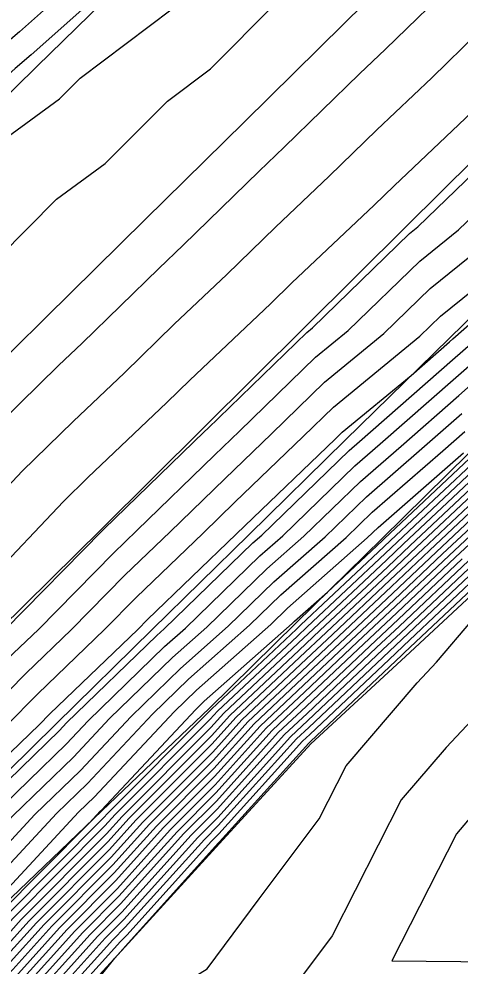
# Model space of a CAD drawing. Extents: x 2188792 to 2191981, y 386090 to 389710.
# Drawn here: x 2191189.4 to 2191218, y 388893.3 to 388954.6 of the extents above; entities that cross this region are included whole.
import ezdxf

# ---------------------------------------------------------------- set-up
doc = ezdxf.new("R2010")
doc.units = 0
for name, color, linetype in [('DTM Contours Major', 7, 'Continuous'), ('DTM Contours Minor', 7, 'Continuous'), ('PH Exist DTM Breakline', 7, 'Continuous')]:
    doc.layers.add(name, color=color, linetype=linetype)

msp = doc.modelspace()

# ---------------------------------------------------------------- linework, layer by layer
at = {"layer": 'DTM Contours Major'}
for points in [[(2191167.922, 388892.466), (2191169.713, 388894.136), (2191171.536, 388895.893), (2191176.161, 388900.58), (2191177.915, 388902.27), (2191182.614, 388907.037), (2191184.294, 388908.654), (2191189.072, 388913.506), (2191190.674, 388915.047), (2191195.537, 388919.991), (2191197.054, 388921.45), (2191202.08, 388926.333), (2191203.689, 388927.879), (2191208.613, 388932.662), (2191210.721, 388934.397), (2191215.358, 388938.889), (2191217.865, 388940.909), (2191222.146, 388945.043)], [(2191175.049, 388890.405), (2191179.735, 388894.937), (2191181.324, 388896.663), (2191186.118, 388901.307), (2191187.605, 388902.905), (2191192.487, 388907.64), (2191193.891, 388909.136), (2191198.845, 388913.945), (2191200.195, 388915.141), (2191205.009, 388919.809), (2191206.496, 388921.117), (2191211.15, 388925.627), (2191212.792, 388927.059), (2191217.676, 388931.348), (2191220.113, 388933.493)], [(2191151.406, 388861.611), (2191158.058, 388867.98), (2191158.079, 388867.999), (2191163.82, 388873.37), (2191163.925, 388873.466), (2191169.581, 388878.756), (2191169.77, 388878.928), (2191175.342, 388884.136), (2191175.615, 388884.384), (2191181.103, 388889.512), (2191181.458, 388889.907), (2191187.907, 388896.411), (2191188.078, 388896.6), (2191193.958, 388902.514), (2191194.686, 388903.296), (2191194.752, 388903.36), (2191200.841, 388909.854), (2191201.408, 388910.404), (2191207.087, 388915.433), (2191207.249, 388915.591), (2191209.387, 388917.471), (2191212.939, 388920.813), (2191213.039, 388920.908), (2191218.585, 388926.128)], [(2191154.393, 388861.334), (2191159.141, 388865.88), (2191160.822, 388867.405), (2191164.901, 388871.222), (2191166.66, 388872.817), (2191170.661, 388876.558), (2191172.499, 388878.224), (2191176.42, 388881.89), (2191178.336, 388883.626), (2191182.18, 388887.218), (2191184.17, 388889.43), (2191188.706, 388894.005), (2191190.552, 388896.055), (2191195.283, 388900.813), (2191196.977, 388902.693), (2191201.915, 388907.642), (2191203.45, 388909.344), (2191207.602, 388913.251), (2191209.294, 388914.851), (2191213.361, 388918.679), (2191215.145, 388920.366), (2191219.135, 388924.122)], [(2191157.379, 388861.057), (2191160.224, 388863.781), (2191163.564, 388866.811), (2191165.982, 388869.073), (2191169.396, 388872.168), (2191171.741, 388874.361), (2191175.227, 388877.521), (2191177.499, 388879.645), (2191181.057, 388882.869), (2191183.257, 388884.924), (2191186.881, 388888.953), (2191189.504, 388891.599), (2191193.026, 388895.51), (2191195.79, 388898.289), (2191199.203, 388902.076), (2191202.115, 388904.996), (2191205.414, 388908.652), (2191207.887, 388910.978), (2191211.331, 388914.237), (2191213.784, 388916.545), (2191217.251, 388919.825), (2191219.684, 388922.115)], [(2191161.306, 388861.681), (2191166.307, 388866.216), (2191167.063, 388866.924), (2191172.131, 388871.519), (2191172.82, 388872.164), (2191177.955, 388876.817), (2191178.577, 388877.399), (2191183.778, 388882.111), (2191184.334, 388882.63), (2191189.593, 388888.477), (2191190.303, 388889.193), (2191195.5, 388894.965), (2191196.297, 388895.766), (2191201.428, 388901.459), (2191202.316, 388902.35), (2191207.379, 388907.96), (2191208.172, 388908.706), (2191213.369, 388913.623), (2191214.206, 388914.411), (2191219.356, 388919.283)], [(2191235.488, 388910.286), (2191234.478, 388914.54), (2191229.18, 388914.494), (2191227.605, 388912.638), (2191226.252, 388911.045), (2191218.92, 388903.212), (2191217.728, 388901.824), (2191213.546, 388893.608), (2191220.223, 388893.528), (2191221.996, 388900.285), (2191230.224, 388908.289), (2191233.188, 388907.323), (2191235.488, 388910.286)]]:
    msp.add_lwpolyline(points, dxfattribs=at)
at = {"layer": 'DTM Contours Minor'}
for points in [[(2191196.755, 388958.093), (2191190.205, 388952.231), (2191189.169, 388951.359), (2191183.302, 388946.13), (2191181.6, 388944.712), (2191176.519, 388940.207), (2191174.05, 388938.176), (2191169.887, 388934.507), (2191166.526, 388931.785), (2191163.447, 388929.092), (2191158.276, 388924.999), (2191156.576, 388923.565), (2191150.209, 388918.614), (2191149.717, 388918.176), (2191149.654, 388918.117), (2191143.122, 388912.271), (2191142.299, 388911.502), (2191141.442, 388910.7), (2191135.033, 388904.915), (2191130.667, 388900.699)], [(2191193.922, 388957.727), (2191189.462, 388953.736), (2191186.36, 388951.123), (2191182.731, 388947.89), (2191178.817, 388944.628), (2191176.147, 388942.261), (2191171.3, 388938.273), (2191169.748, 388936.905), (2191163.815, 388932.099), (2191163.584, 388931.896), (2191162.587, 388931.108), (2191156.993, 388926.165), (2191156.193, 388925.418), (2191150.399, 388920.262), (2191148.837, 388918.803), (2191143.762, 388914.261), (2191141.578, 388912.218), (2191139.3, 388910.088), (2191134.391, 388905.656)], [(2191217.951, 388957.297), (2191213.136, 388952.597), (2191211.451, 388951.003), (2191206.587, 388946.256), (2191204.953, 388944.71), (2191200.043, 388939.916), (2191198.459, 388938.416), (2191193.503, 388933.578), (2191191.968, 388932.123), (2191186.967, 388927.24), (2191185.51, 388925.702), (2191180.092, 388921.1), (2191178.898, 388919.832), (2191173.152, 388915.025), (2191172.273, 388914.084), (2191166.127, 388909.036), (2191165.631, 388908.5), (2191158.985, 388903.163), (2191158.964, 388903.14), (2191158.7, 388902.934), (2191151.387, 388901.886), (2191150.374, 388898.287), (2191145.75, 388891.602)], [(2191132.058, 388897.82), (2191135.711, 388901.025), (2191139.361, 388903.96), (2191142.595, 388906.363), (2191148.085, 388910.863), (2191149.465, 388911.913), (2191155.661, 388917.071), (2191158.48, 388905.816), (2191157.662, 388916.546), (2191164.664, 388914.71), (2191167.527, 388920.363), (2191169.261, 388923.787), (2191174.354, 388926.723), (2191176.676, 388930.252), (2191181.068, 388933.181), (2191184.434, 388936.571), (2191188.107, 388939.151), (2191191.841, 388942.901), (2191195.006, 388945.215), (2191199.021, 388949.238), (2191201.809, 388951.341), (2191206.047, 388955.58)], [(2191130.288, 388898.971), (2191135.675, 388904.174), (2191137.831, 388906.12), (2191142.695, 388909.734), (2191144.253, 388911.011), (2191149.579, 388915.067), (2191153, 388917.915), (2191156.45, 388920.598), (2191161.422, 388924.792), (2191163.311, 388926.287), (2191169.237, 388931.471), (2191170.026, 388932.11), (2191176.8, 388938.079), (2191176.891, 388938.154), (2191177.878, 388939.029), (2191184.558, 388943.723), (2191185.258, 388944.425), (2191192.051, 388949.392), (2191193.388, 388950.732), (2191199.322, 388955.209)], [(2191219.13, 388953.683), (2191216.128, 388950.753), (2191212.571, 388947.387), (2191209.493, 388944.384), (2191206.016, 388941.092), (2191202.865, 388938.017), (2191199.466, 388934.797), (2191196.244, 388931.652), (2191192.92, 388928.503), (2191189.629, 388925.29), (2191186.446, 388921.928), (2191182.947, 388918.956), (2191179.874, 388915.691), (2191176.238, 388912.649), (2191173.296, 388909.501), (2191169.494, 388906.378), (2191166.712, 388903.374), (2191162.702, 388900.155), (2191160.118, 388897.335), (2191155.842, 388894), (2191153.548, 388891.788)], [(2191161.272, 388891.53), (2191166.419, 388897.146), (2191167.793, 388898.249), (2191172.861, 388903.72), (2191174.319, 388904.918), (2191179.324, 388910.274), (2191180.849, 388911.55), (2191185.802, 388916.812), (2191187.382, 388918.154), (2191192.292, 388923.339), (2191193.872, 388924.882), (2191198.985, 388929.727), (2191200.472, 388931.178), (2191205.688, 388936.118), (2191207.078, 388937.475), (2191212.4, 388942.512), (2191213.691, 388943.772), (2191219.121, 388948.909)], [(2191162.305, 388888.595), (2191168.215, 388894.571), (2191168.795, 388895.111), (2191169.386, 388895.68), (2191175.286, 388901.659), (2191175.767, 388902.123), (2191181.784, 388908.227), (2191182.149, 388908.578), (2191188.291, 388914.815), (2191188.531, 388915.047), (2191194.807, 388921.427), (2191194.914, 388921.53), (2191201.428, 388927.859), (2191201.629, 388928.052), (2191208.038, 388934.278), (2191208.404, 388934.579), (2191214.686, 388940.666), (2191215.231, 388941.105), (2191221.355, 388947.019)], [(2191170.631, 388893.16), (2191173.687, 388896.106), (2191177.037, 388899.501), (2191180.063, 388902.417), (2191183.444, 388905.846), (2191186.44, 388908.731), (2191189.854, 388912.197), (2191192.817, 388915.048), (2191196.266, 388918.554), (2191199.194, 388921.369), (2191202.732, 388924.806), (2191205.749, 388927.706), (2191209.188, 388931.047), (2191213.037, 388934.214), (2191216.029, 388937.112), (2191220.5, 388940.714)], [(2191171.549, 388892.185), (2191175.837, 388896.319), (2191177.912, 388898.422), (2191182.211, 388902.563), (2191184.274, 388904.656), (2191188.586, 388908.807), (2191190.635, 388910.888), (2191194.96, 388915.049), (2191196.995, 388917.118), (2191201.334, 388921.289), (2191203.384, 388923.28), (2191207.809, 388927.533), (2191209.762, 388929.431), (2191215.354, 388934.031), (2191216.701, 388935.335), (2191223.134, 388940.519)], [(2191172.467, 388891.21), (2191177.987, 388896.532), (2191178.787, 388897.342), (2191184.359, 388902.71), (2191185.104, 388903.466), (2191190.731, 388908.883), (2191191.417, 388909.579), (2191197.103, 388915.049), (2191197.725, 388915.682), (2191203.474, 388921.208), (2191204.036, 388921.754), (2191209.869, 388927.361), (2191210.337, 388927.815), (2191214.789, 388931.477), (2191217.285, 388933.67), (2191217.488, 388933.849), (2191224.1, 388939.658)], [(2191173.562, 388890.506), (2191179.445, 388896.196), (2191179.876, 388896.665), (2191185.738, 388902.343), (2191186.189, 388902.827), (2191192.034, 388908.496), (2191192.501, 388908.993), (2191198.332, 388914.653), (2191198.817, 388915.082), (2191204.561, 388920.653), (2191205.131, 388921.155), (2191210.775, 388926.623), (2191211.442, 388927.205), (2191217.48, 388932.509), (2191218.8, 388933.671)], [(2191176.537, 388890.304), (2191180.024, 388893.678), (2191182.772, 388896.661), (2191186.499, 388900.271), (2191189.021, 388902.983), (2191192.94, 388906.784), (2191195.281, 388909.28), (2191199.358, 388913.237), (2191201.574, 388915.199), (2191205.457, 388918.965), (2191207.861, 388921.08), (2191211.525, 388924.63), (2191214.142, 388926.912), (2191217.871, 388930.187), (2191221.425, 388933.316)], [(2191146.509, 388861.056), (2191149.675, 388864.026), (2191153.037, 388867.26), (2191156.184, 388870.212), (2191159.313, 388873.043), (2191162.268, 388875.814), (2191165.57, 388878.796), (2191168.323, 388881.377), (2191171.808, 388884.517), (2191174.346, 388886.895), (2191178.024, 388890.203), (2191180.314, 388892.418), (2191184.22, 388896.66), (2191186.879, 388899.235), (2191190.437, 388903.062), (2191193.393, 388905.928), (2191196.671, 388909.423), (2191199.87, 388912.529), (2191202.952, 388915.258), (2191205.905, 388918.122), (2191209.226, 388921.042), (2191211.9, 388923.633), (2191215.492, 388926.765), (2191218.066, 388929.026)], [(2191148.178, 388861.25), (2191150.252, 388863.194), (2191154.742, 388867.514), (2191156.817, 388869.461), (2191160.968, 388873.216), (2191162.821, 388874.954), (2191167.173, 388878.884), (2191168.791, 388880.4), (2191173.355, 388884.514), (2191174.723, 388885.795), (2191179.512, 388890.103), (2191180.604, 388891.159), (2191185.668, 388896.658), (2191187.259, 388898.2), (2191191.853, 388903.14), (2191193.846, 388905.072), (2191198.061, 388909.567), (2191200.383, 388911.821), (2191204.33, 388915.316), (2191206.353, 388917.278), (2191210.591, 388921.005), (2191212.275, 388922.637), (2191216.841, 388926.618), (2191218.261, 388927.865)], [(2191181.927, 388891.022), (2191187.116, 388896.657), (2191187.639, 388897.164), (2191193.27, 388903.218), (2191194.299, 388904.216), (2191199.451, 388909.71), (2191200.896, 388911.113), (2191205.708, 388915.375), (2191206.801, 388916.434), (2191211.956, 388920.967), (2191212.65, 388921.64), (2191218.191, 388926.471)], [(2191152.004, 388861.556), (2191158.275, 388867.56), (2191158.628, 388867.88), (2191164.036, 388872.941), (2191164.472, 388873.336), (2191169.797, 388878.316), (2191170.316, 388878.787), (2191175.557, 388883.687), (2191176.159, 388884.232), (2191181.318, 388889.053), (2191182.001, 388889.812), (2191188.067, 388895.93), (2191188.573, 388896.491), (2191194.877, 388902.831), (2191195.197, 388903.186), (2191201.754, 388909.76), (2191201.879, 388909.898), (2191207.374, 388915.068), (2191207.663, 388915.342), (2191213.023, 388920.387), (2191213.46, 388920.8), (2191218.695, 388925.727)], [(2191152.601, 388861.5), (2191158.491, 388867.14), (2191159.176, 388867.761), (2191164.252, 388872.511), (2191165.019, 388873.206), (2191170.013, 388877.877), (2191170.862, 388878.646), (2191175.773, 388883.238), (2191176.703, 388884.081), (2191181.533, 388888.594), (2191182.543, 388889.716), (2191188.226, 388895.448), (2191189.067, 388896.382), (2191194.979, 388902.327), (2191195.642, 388903.063), (2191201.794, 388909.23), (2191202.272, 388909.759), (2191207.431, 388914.614), (2191208.071, 388915.219), (2191213.108, 388919.96), (2191213.882, 388920.692), (2191218.805, 388925.326)], [(2191153.198, 388861.445), (2191158.708, 388866.72), (2191159.725, 388867.642), (2191164.468, 388872.081), (2191165.566, 388873.077), (2191170.229, 388877.437), (2191171.407, 388878.505), (2191175.989, 388882.789), (2191177.248, 388883.929), (2191181.749, 388888.135), (2191183.085, 388889.621), (2191188.386, 388894.967), (2191189.562, 388896.273), (2191195.08, 388901.822), (2191196.087, 388902.94), (2191201.834, 388908.701), (2191202.664, 388909.621), (2191207.488, 388914.159), (2191208.478, 388915.097), (2191213.192, 388919.533), (2191214.303, 388920.583), (2191218.915, 388924.924)], [(2191153.795, 388861.39), (2191158.925, 388866.3), (2191160.273, 388867.523), (2191164.685, 388871.651), (2191166.113, 388872.947), (2191170.445, 388876.998), (2191171.953, 388878.365), (2191176.205, 388882.34), (2191177.792, 388883.778), (2191181.964, 388887.677), (2191183.627, 388889.526), (2191188.546, 388894.486), (2191190.057, 388896.164), (2191195.181, 388901.317), (2191196.532, 388902.816), (2191201.875, 388908.172), (2191203.057, 388909.482), (2191207.545, 388913.705), (2191208.886, 388914.974), (2191213.277, 388919.106), (2191214.724, 388920.475), (2191219.025, 388924.523)], [(2191154.99, 388861.279), (2191159.358, 388865.461), (2191161.37, 388867.286), (2191165.117, 388870.792), (2191167.208, 388872.687), (2191170.877, 388876.119), (2191173.044, 388878.083), (2191176.636, 388881.441), (2191178.88, 388883.475), (2191182.395, 388886.759), (2191184.712, 388889.335), (2191188.865, 388893.524), (2191191.047, 388895.946), (2191195.384, 388900.308), (2191197.423, 388902.57), (2191201.955, 388907.113), (2191203.843, 388909.206), (2191207.659, 388912.796), (2191209.701, 388914.728), (2191213.446, 388918.252), (2191215.566, 388920.258), (2191219.245, 388923.72)], [(2191155.587, 388861.223), (2191159.574, 388865.041), (2191161.919, 388867.167), (2191165.333, 388870.362), (2191167.755, 388872.557), (2191171.093, 388875.679), (2191173.59, 388877.943), (2191176.852, 388880.992), (2191179.425, 388883.323), (2191182.611, 388886.3), (2191185.254, 388889.24), (2191189.025, 388893.043), (2191191.541, 388895.837), (2191195.486, 388899.803), (2191197.868, 388902.446), (2191201.995, 388906.584), (2191204.236, 388909.067), (2191207.716, 388912.342), (2191210.109, 388914.605), (2191213.53, 388917.825), (2191215.987, 388920.15), (2191219.354, 388923.319)], [(2191156.184, 388861.168), (2191159.791, 388864.621), (2191162.467, 388867.048), (2191165.55, 388869.933), (2191168.302, 388872.428), (2191171.309, 388875.24), (2191174.136, 388877.802), (2191177.067, 388880.543), (2191179.969, 388883.172), (2191182.826, 388885.841), (2191185.797, 388889.144), (2191189.185, 388892.561), (2191192.036, 388895.728), (2191195.587, 388899.299), (2191198.313, 388902.323), (2191202.035, 388906.055), (2191204.629, 388908.929), (2191207.773, 388911.887), (2191210.516, 388914.483), (2191213.615, 388917.399), (2191216.408, 388920.041), (2191219.464, 388922.918)], [(2191156.781, 388861.112), (2191160.007, 388864.201), (2191163.016, 388866.929), (2191165.766, 388869.503), (2191168.849, 388872.298), (2191171.525, 388874.8), (2191174.681, 388877.661), (2191177.283, 388880.094), (2191180.513, 388883.02), (2191183.041, 388885.383), (2191186.339, 388889.049), (2191189.345, 388892.08), (2191192.531, 388895.619), (2191195.688, 388898.794), (2191198.758, 388902.199), (2191202.075, 388905.525), (2191205.022, 388908.79), (2191207.83, 388911.433), (2191210.924, 388914.36), (2191213.699, 388916.972), (2191216.83, 388919.933), (2191219.574, 388922.516)], [(2191157.976, 388861.002), (2191160.44, 388863.361), (2191164.113, 388866.692), (2191166.198, 388868.643), (2191169.943, 388872.038), (2191171.957, 388873.921), (2191175.773, 388877.38), (2191177.714, 388879.195), (2191181.602, 388882.717), (2191183.472, 388884.465), (2191187.424, 388888.858), (2191189.664, 388891.118), (2191193.521, 388895.401), (2191195.891, 388897.785), (2191199.648, 388901.953), (2191202.156, 388904.467), (2191205.807, 388908.514), (2191207.944, 388910.524), (2191211.739, 388914.114), (2191213.868, 388916.118), (2191217.672, 388919.716), (2191219.794, 388921.714)], [(2191158.573, 388860.946), (2191160.657, 388862.941), (2191164.661, 388866.573), (2191166.415, 388868.214), (2191170.49, 388871.908), (2191172.172, 388873.482), (2191176.318, 388877.239), (2191177.93, 388878.746), (2191182.146, 388882.566), (2191183.688, 388884.006), (2191187.966, 388888.763), (2191189.824, 388890.637), (2191194.015, 388895.292), (2191195.993, 388897.28), (2191200.093, 388901.829), (2191202.196, 388903.937), (2191206.2, 388908.375), (2191208.001, 388910.07), (2191212.147, 388913.992), (2191213.953, 388915.691), (2191218.093, 388919.608)], [(2191159.17, 388860.891), (2191160.873, 388862.521), (2191165.21, 388866.454), (2191166.631, 388867.784), (2191171.037, 388871.779), (2191172.388, 388873.043), (2191176.864, 388877.099), (2191178.146, 388878.297), (2191182.69, 388882.414), (2191183.903, 388883.548), (2191188.508, 388888.667), (2191189.984, 388890.156), (2191194.51, 388895.183), (2191196.094, 388896.775), (2191200.538, 388901.706), (2191202.236, 388903.408), (2191206.593, 388908.237), (2191208.058, 388909.615), (2191212.554, 388913.869), (2191214.037, 388915.264), (2191218.514, 388919.499)], [(2191161.09, 388862.101), (2191165.758, 388866.335), (2191166.847, 388867.354), (2191171.584, 388871.649), (2191172.604, 388872.603), (2191177.41, 388876.958), (2191178.362, 388877.848), (2191183.234, 388882.262), (2191184.119, 388883.089), (2191189.05, 388888.572), (2191190.144, 388889.674), (2191195.005, 388895.074), (2191196.195, 388896.271), (2191200.983, 388901.583), (2191202.276, 388902.879), (2191206.986, 388908.098), (2191208.115, 388909.161), (2191212.962, 388913.746), (2191214.121, 388914.837), (2191218.935, 388919.391)], [(2191161.523, 388861.261), (2191166.855, 388866.098), (2191167.28, 388866.495), (2191172.678, 388871.389), (2191173.036, 388871.724), (2191178.501, 388876.677), (2191178.793, 388876.95), (2191184.323, 388881.959), (2191184.549, 388882.171), (2191190.135, 388888.381), (2191190.463, 388888.712), (2191195.995, 388894.856), (2191196.398, 388895.262), (2191201.873, 388901.336), (2191202.356, 388901.82), (2191207.772, 388907.822), (2191208.229, 388908.252), (2191213.777, 388913.5), (2191214.29, 388913.984), (2191219.778, 388919.174)], [(2191161.739, 388860.841), (2191167.404, 388865.979), (2191167.496, 388866.065), (2191173.225, 388871.259), (2191173.252, 388871.285), (2191175.64, 388873.449), (2191179.257, 388872.952), (2191181.375, 388875.218), (2191187.032, 388876.963), (2191186.055, 388881.804), (2191191.002, 388887.999), (2191195.613, 388893.773), (2191196.49, 388894.747), (2191196.5, 388894.757), (2191202.318, 388901.213), (2191202.396, 388901.291), (2191208.164, 388907.683), (2191208.286, 388907.797), (2191214.184, 388913.378), (2191214.375, 388913.557), (2191220.199, 388919.066)], [(2191185.936, 388860.281), (2191190.22, 388864.651), (2191192.305, 388870.282), (2191192.255, 388872.574), (2191190.424, 388881.638), (2191193.819, 388885.89), (2191197.575, 388890.593), (2191201.593, 388893.089), (2191204.969, 388897.611), (2191208.841, 388902.795), (2191210.587, 388906.227), (2191215.19, 388911.587), (2191216.439, 388912.92), (2191221.132, 388918.449)], [(2191221.345, 388911.983), (2191217.055, 388907.399), (2191214.158, 388904.025), (2191209.677, 388895.222), (2191208.149, 388893.176), (2191206.816, 388891.391), (2191198.676, 388886.334), (2191196.637, 388883.781), (2191194.794, 388881.473), (2191195.788, 388876.552), (2191195.924, 388870.282), (2191193.398, 388863.459), (2191199.731, 388860.281)]]:
    msp.add_lwpolyline(points, dxfattribs=at)
at = {"layer": 'PH Exist DTM Breakline'}
for points in [[(2191216.873, 388960.6), (2191210.443, 388954.257), (2191204.012, 388947.914), (2191197.582, 388941.572), (2191191.151, 388935.229), (2191184.721, 388928.887), (2191178.279, 388922.462), (2191171.838, 388916.037), (2191165.396, 388909.613), (2191158.955, 388903.188), (2191152.513, 388896.763), (2191146.057, 388890.433), (2191139.601, 388884.104), (2191133.145, 388877.774)], [(2191141.672, 388860.496), (2191147.958, 388866.504), (2191154.244, 388872.512), (2191160.529, 388878.52), (2191166.815, 388884.529), (2191173.101, 388890.537), (2191179.337, 388896.665), (2191185.573, 388902.793), (2191191.809, 388908.921), (2191198.045, 388915.05), (2191204.282, 388921.178), (2191210.518, 388927.306), (2191217.25, 388933.881), (2191223.982, 388940.456), (2191230.714, 388947.032), (2191237.446, 388953.607), (2191244.604, 388960.501)], [(2191233.392, 388959.919), (2191227.666, 388954.24), (2191221.083, 388947.699), (2191214.5, 388941.159), (2191207.917, 388934.618), (2191201.335, 388928.077), (2191194.752, 388921.536), (2191188.153, 388915.047), (2191181.554, 388908.557), (2191174.955, 388902.067), (2191168.356, 388895.578), (2191161.757, 388889.088), (2191155.432, 388882.733), (2191149.107, 388876.377), (2191142.782, 388870.022), (2191136.456, 388863.666)], [(2191251.908, 388959.656), (2191245.126, 388952.614), (2191238.344, 388945.572), (2191231.73, 388939.194), (2191225.115, 388932.816), (2191218.5, 388926.438), (2191212.914, 388920.941), (2191207.327, 388915.444), (2191201.74, 388909.946), (2191194.783, 388903.301), (2191187.825, 388896.656), (2191180.868, 388890.011), (2191175.162, 388884.51), (2191169.457, 388879.008), (2191163.751, 388873.507), (2191158.045, 388868.006), (2191151.345, 388861.617)], [(2191129.826, 388891.226), (2191135.617, 388896.948), (2191142.521, 388903.879), (2191149.425, 388910.811), (2191156.329, 388917.742), (2191163.233, 388924.673), (2191170.069, 388931.374), (2191176.905, 388938.075), (2191183.741, 388944.776), (2191190.577, 388951.477), (2191197.413, 388958.178)], [(2191161.842, 388860.643), (2191167.556, 388865.946), (2191173.27, 388871.249), (2191178.984, 388876.552), (2191184.698, 388881.855), (2191190.6, 388888.3), (2191196.502, 388894.744), (2191202.404, 388901.189), (2191208.306, 388907.633), (2191214.425, 388913.305), (2191220.543, 388918.977), (2191226.662, 388924.649), (2191232.78, 388930.321), (2191238.775, 388935.969), (2191244.77, 388941.616), (2191250.766, 388947.264), (2191259.56, 388956.948)]]:
    msp.add_lwpolyline(points, dxfattribs=at)

doc.saveas('drawing.dxf')
